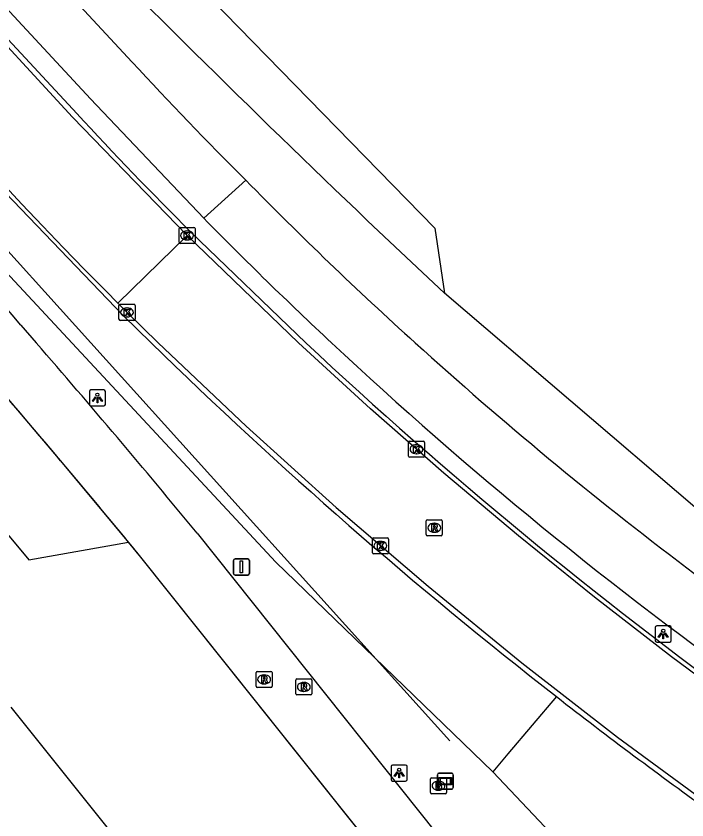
# Model space of a CAD drawing. Extents: x 155018 to 156648, y 383980 to 385733.
# Drawn here: x 156265.76 to 156307.5, y 384970.34 to 385020.32 of the extents above; entities that cross this region are included whole.
import ezdxf

# ---------------------------------------------------------------- set-up
doc = ezdxf.new("R2010")
doc.units = 0
for name, color, linetype in [('IMGEO_Berm_groen', 7, 'Continuous'), ('IMGEO_Brandkraan', 7, 'Continuous'), ('IMGEO_Fietspad_gesloten', 7, 'Continuous'), ('IMGEO_Gemengd_bos', 7, 'Continuous'), ('IMGEO_Hek', 7, 'Continuous'), ('IMGEO_Kolk', 7, 'Continuous'), ('IMGEO_Lichtpunt', 7, 'Continuous'), ('IMGEO_Lijnafwatering', 7, 'Continuous'), ('IMGEO_Rijbaan_lokaal_gesloten', 7, 'Continuous'), ('IMGEO_Rioolput', 7, 'Continuous'), ('IMGEO_Verkeersbordpaal', 7, 'Continuous'), ('IMGEO_Verklikker', 7, 'Continuous')]:
    doc.layers.add(name, color=color, linetype=linetype)

msp = doc.modelspace()

# ---------------------------------------------------------------- linework, layer by layer
at = {"layer": 'IMGEO_Berm_groen'}
for points in [[(156295.412, 384973.335), (156281.923, 384986.374), (156256.841, 385013.278), (156239.968, 385032.463), (156240.598, 385033.01), (156242.175, 385034.38)], [(156394.451, 384924.969), (156390.983, 384926.539), (156379.938, 384936.831), (156364.186, 384950.941), (156351.469, 384961.357), (156330.37, 384974.438), (156316.001, 384982.953), (156292.416, 385003.083)], [(156299.374, 384978.017), (156296.353, 384974.447), (156295.412, 384973.335)], [(156295.412, 384973.335), (156302.971, 384965.363), (156320.551, 384942.594), (156335.638, 384927.612)]]:
    msp.add_lwpolyline(points, dxfattribs=at)
msp.add_arc((156821.005, 385568.294), 773.867, 224.691337, 226.917588, dxfattribs=at)
at = {"layer": 'IMGEO_Brandkraan'}
for p, q in [((156291.537, 384972.044), (156291.537, 384972.896)), ((156291.612, 384972.97), (156292.464, 384972.97)), ((156292.025, 384972.75), (156292.05, 384972.75)), ((156292.538, 384972.896), (156292.538, 384972.044)), ((156292.048, 384972.19), (156292.023, 384972.19)), ((156292.464, 384971.97), (156291.612, 384971.97))]:
    msp.add_line(p, q, dxfattribs=at)
for points in [[(156291.537, 384972.044), (156291.537, 384972.896)], [(156291.612, 384972.97), (156292.464, 384972.97)], [(156291.885, 384972.67), (156291.885, 384972.27), (156292.098, 384972.27)], [(156292.116, 384972.67), (156291.885, 384972.67)], [(156292.064, 384972.589), (156292.01, 384972.589), (156292.01, 384972.513)], [(156292.01, 384972.513), (156292.063, 384972.513)], [(156292.538, 384972.896), (156292.538, 384972.044)], [(156292.072, 384972.437), (156292.01, 384972.437), (156292.01, 384972.356)], [(156292.01, 384972.356), (156292.072, 384972.356)], [(156292.464, 384971.97), (156291.612, 384971.97)]]:
    msp.add_lwpolyline(points, dxfattribs=at)
for centre, radius, start, end in [((156291.614, 384972.894), 0.0765, 91.552, 178.448), ((156291.614, 384972.894), 0.0765, 91.552, 178.448), ((156292.065, 384972.551), 0.0379, 267.8285, 90.9355), ((156292.12, 384972.525), 0.145, 59.4692, 91.5367), ((156292.145, 384972.572), 0.0922, 285.5137, 58.1501), ((156292.462, 384972.894), 0.0765, 1.552, 88.448), ((156292.462, 384972.894), 0.0765, 1.552, 88.448), ((156291.614, 384972.046), 0.0765, 181.552, 268.448), ((156291.614, 384972.046), 0.0765, 181.552, 268.448), ((156292.073, 384972.396), 0.0404, 269.8759, 90.5077), ((156292.104, 384972.521), 0.251, 268.6676, 293.5347), ((156292.15, 384972.38), 0.105, 301.3115, 78.989), ((156292.462, 384972.046), 0.0765, 271.552, 358.448), ((156292.462, 384972.046), 0.0765, 271.552, 358.448)]:
    msp.add_arc(centre, radius, start, end, dxfattribs=at)
for centre, major_axis, ratio, start_param, end_param in [((156292.024, 384972.47), (-0.387, 0.002), 0.722429, 4.712389, 7.853982), ((156292.049, 384972.47), (-0.39, 0.002), 0.717154, 1.570796, 4.712389)]:
    msp.add_ellipse(centre, major_axis=major_axis, ratio=ratio, start_param=start_param, end_param=end_param, dxfattribs=at)
at = {"layer": 'IMGEO_Fietspad_gesloten'}
for points in [[(156144.938, 385152.433), (156147.907, 385149.238), (156211.729, 385080.579), (156213.902, 385078.348), (156222.233, 385070.528), (156237.67, 385056.036), (156239.374, 385054.363), (156243.33, 385050.237), (156266.206, 385024.761), (156272.982, 385017.458)], [(156277.432, 385007.753), (156270.398, 385015.176), (156263.484, 385022.606), (156240.646, 385047.968), (156236.745, 385051.98), (156235.177, 385053.577), (156230.499, 385058.087), (156226.363, 385061.644), (156210.741, 385076.44), (156208.691, 385078.525), (156169.92, 385120.325)], [(156280.046, 385010.117), (156277.432, 385007.753)]]:
    msp.add_lwpolyline(points, dxfattribs=at)
for centre, radius, start, end in [((156458.813, 385189.208), 253.044, 222.7449, 225.05184), ((156457.773, 385184.858), 249.242, 224.51466, 227.87497), ((156463.701, 385190.94), 261.254, 224.52213, 226.9586), ((156462.932, 385190.138), 260.143, 226.96175, 234.61456), ((156457.84, 385184.903), 249.319, 227.87043, 232.9143), ((156458.172, 385185.313), 249.848, 232.91026, 234.90625)]:
    msp.add_arc(centre, radius, start, end, dxfattribs=at)
at = {"layer": 'IMGEO_Gemengd_bos'}
msp.add_lwpolyline([(156151.166, 385150.039), (156159.042, 385140.632), (156168.225, 385131.022), (156187.034, 385110.873), (156200.676, 385097.806), (156212.497, 385084.086), (156214.569, 385081.8), (156225.517, 385073.666), (156244.423, 385057.127), (156250.372, 385050.415), (156270.03, 385029.427), (156291.814, 385007.136), (156292.416, 385003.083)], dxfattribs=at)
at = {"layer": 'IMGEO_Hek'}
msp.add_lwpolyline([(156240.598, 385033.01), (156292.753, 384975.259)], dxfattribs=at)
at = {"layer": 'IMGEO_Kolk'}
for p, q in [((156275.897, 385006.254), (156275.897, 385007.106)), ((156275.972, 385007.18), (156276.824, 385007.18)), ((156276.898, 385007.106), (156276.898, 385006.254)), ((156276.385, 385006.96), (156276.41, 385006.96)), ((156276.824, 385006.18), (156275.972, 385006.18)), ((156276.408, 385006.4), (156276.383, 385006.4)), ((156272.16, 385001.473), (156272.16, 385002.325)), ((156272.235, 385002.399), (156273.087, 385002.399)), ((156272.648, 385002.179), (156272.673, 385002.179)), ((156273.161, 385002.325), (156273.161, 385001.473)), ((156272.671, 385001.619), (156272.646, 385001.619)), ((156273.087, 385001.399), (156272.235, 385001.399)), ((156290.174, 384992.964), (156290.174, 384993.816)), ((156290.249, 384993.89), (156291.101, 384993.89)), ((156290.662, 384993.67), (156290.687, 384993.67)), ((156291.175, 384993.816), (156291.175, 384992.964)), ((156290.685, 384993.11), (156290.66, 384993.11)), ((156291.101, 384992.89), (156290.249, 384992.89)), ((156287.925, 384986.957), (156287.925, 384987.809)), ((156288, 384987.883), (156288.852, 384987.883)), ((156288.413, 384987.663), (156288.438, 384987.663)), ((156288.926, 384987.809), (156288.926, 384986.957)), ((156288.436, 384987.103), (156288.411, 384987.103)), ((156288.852, 384986.883), (156288, 384986.883))]:
    msp.add_line(p, q, dxfattribs=at)
for points in [[(156275.897, 385006.254), (156275.897, 385007.106)], [(156275.972, 385007.18), (156276.824, 385007.18)], [(156276.898, 385007.106), (156276.898, 385006.254)], [(156276.218, 385006.88), (156276.341, 385006.88), (156276.341, 385006.729), (156276.471, 385006.88), (156276.635, 385006.88), (156276.489, 385006.729), (156276.642, 385006.48), (156276.49, 385006.48), (156276.405, 385006.644), (156276.341, 385006.577), (156276.341, 385006.48), (156276.218, 385006.48), (156276.218, 385006.88)], [(156276.824, 385006.18), (156275.972, 385006.18)], [(156272.16, 385001.473), (156272.16, 385002.325)], [(156272.235, 385002.399), (156273.087, 385002.399)], [(156272.481, 385002.099), (156272.604, 385002.099), (156272.604, 385001.948), (156272.734, 385002.099), (156272.898, 385002.099), (156272.752, 385001.948), (156272.905, 385001.699), (156272.753, 385001.699), (156272.668, 385001.863), (156272.604, 385001.796), (156272.604, 385001.699), (156272.481, 385001.699), (156272.481, 385002.099)], [(156273.161, 385002.325), (156273.161, 385001.473)], [(156273.087, 385001.399), (156272.235, 385001.399)], [(156290.174, 384992.964), (156290.174, 384993.816)], [(156290.249, 384993.89), (156291.101, 384993.89)], [(156290.495, 384993.59), (156290.618, 384993.59), (156290.618, 384993.439), (156290.748, 384993.59), (156290.912, 384993.59), (156290.766, 384993.439), (156290.919, 384993.19), (156290.767, 384993.19), (156290.682, 384993.354), (156290.618, 384993.287), (156290.618, 384993.19), (156290.495, 384993.19), (156290.495, 384993.59)], [(156291.175, 384993.816), (156291.175, 384992.964)], [(156291.101, 384992.89), (156290.249, 384992.89)], [(156287.925, 384986.957), (156287.925, 384987.809)], [(156288, 384987.883), (156288.852, 384987.883)], [(156288.246, 384987.583), (156288.369, 384987.583), (156288.369, 384987.432), (156288.499, 384987.583), (156288.663, 384987.583), (156288.517, 384987.432), (156288.67, 384987.183), (156288.518, 384987.183), (156288.433, 384987.347), (156288.369, 384987.28), (156288.369, 384987.183), (156288.246, 384987.183), (156288.246, 384987.583)], [(156288.926, 384987.809), (156288.926, 384986.957)], [(156288.852, 384986.883), (156288, 384986.883)]]:
    msp.add_lwpolyline(points, dxfattribs=at)
for centre, start, end in [((156275.974, 385007.104), 91.552, 178.448), ((156275.974, 385007.104), 91.552, 178.448), ((156276.822, 385007.104), 1.552, 88.448), ((156276.822, 385007.104), 1.552, 88.448), ((156275.974, 385006.256), 181.552, 268.448), ((156275.974, 385006.256), 181.552, 268.448), ((156276.822, 385006.256), 271.552, 358.448), ((156276.822, 385006.256), 271.552, 358.448), ((156272.237, 385002.323), 91.552, 178.448), ((156272.237, 385002.323), 91.552, 178.448), ((156273.085, 385002.323), 1.552, 88.448), ((156273.085, 385002.323), 1.552, 88.448), ((156272.237, 385001.475), 181.552, 268.448), ((156272.237, 385001.475), 181.552, 268.448), ((156273.085, 385001.475), 271.552, 358.448), ((156273.085, 385001.475), 271.552, 358.448), ((156290.251, 384993.814), 91.552, 178.448), ((156290.251, 384993.814), 91.552, 178.448), ((156291.099, 384993.814), 1.552, 88.448), ((156291.099, 384993.814), 1.552, 88.448), ((156290.251, 384992.966), 181.552, 268.448), ((156290.251, 384992.966), 181.552, 268.448), ((156291.099, 384992.966), 271.552, 358.448), ((156291.099, 384992.966), 271.552, 358.448), ((156288.002, 384987.807), 91.552, 178.448), ((156288.002, 384987.807), 91.552, 178.448), ((156288.85, 384987.807), 1.552, 88.448), ((156288.85, 384987.807), 1.552, 88.448), ((156288.002, 384986.959), 181.552, 268.448), ((156288.002, 384986.959), 181.552, 268.448), ((156288.85, 384986.959), 271.552, 358.448), ((156288.85, 384986.959), 271.552, 358.448)]:
    msp.add_arc(centre, 0.0765, start, end, dxfattribs=at)
for centre, major_axis, ratio, start_param, end_param in [((156276.384, 385006.68), (-0.387, 0.002), 0.722429, 4.712389, 7.853982), ((156276.409, 385006.68), (-0.39, 0.002), 0.717154, 1.570796, 4.712389), ((156272.647, 385001.899), (-0.387, 0.002), 0.722429, 4.712389, 7.853982), ((156272.672, 385001.899), (-0.39, 0.002), 0.717154, 1.570796, 4.712389), ((156290.661, 384993.39), (-0.387, 0.002), 0.722429, 4.712389, 7.853982), ((156290.686, 384993.39), (-0.39, 0.002), 0.717154, 1.570796, 4.712389), ((156288.412, 384987.383), (-0.387, 0.002), 0.722429, 4.712389, 7.853982), ((156288.437, 384987.383), (-0.39, 0.002), 0.717154, 1.570796, 4.712389)]:
    msp.add_ellipse(centre, major_axis=major_axis, ratio=ratio, start_param=start_param, end_param=end_param, dxfattribs=at)
at = {"layer": 'IMGEO_Lichtpunt'}
for p, q in [((156271.219, 384997.076), (156270.411, 384997.076)), ((156271.219, 384997.076), (156270.411, 384997.076)), ((156270.317, 384996.981), (156270.317, 384996.174)), ((156270.317, 384996.981), (156270.317, 384996.174)), ((156271.313, 384996.174), (156271.313, 384996.981)), ((156271.313, 384996.174), (156271.313, 384996.981)), ((156270.411, 384996.08), (156271.219, 384996.08)), ((156270.411, 384996.08), (156271.219, 384996.08)), ((156305.523, 384982.307), (156305.523, 384981.5)), ((156305.523, 384982.307), (156305.523, 384981.5)), ((156306.425, 384982.402), (156305.617, 384982.402)), ((156306.425, 384982.402), (156305.617, 384982.402)), ((156306.519, 384981.5), (156306.519, 384982.307)), ((156306.519, 384981.5), (156306.519, 384982.307)), ((156305.617, 384981.406), (156306.425, 384981.406)), ((156305.617, 384981.406), (156306.425, 384981.406)), ((156289.093, 384973.664), (156289.093, 384972.857)), ((156289.093, 384973.664), (156289.093, 384972.857)), ((156289.995, 384973.759), (156289.187, 384973.759)), ((156289.995, 384973.759), (156289.187, 384973.759)), ((156290.089, 384972.857), (156290.089, 384973.664)), ((156290.089, 384972.857), (156290.089, 384973.664)), ((156289.187, 384972.763), (156289.995, 384972.763)), ((156289.187, 384972.763), (156289.995, 384972.763))]:
    msp.add_line(p, q, dxfattribs=at)
for points in [[(156270.691, 384996.645), (156270.73, 384996.617), (156270.542, 384996.355), (156270.504, 384996.382), (156270.691, 384996.645)], [(156270.793, 384996.597), (156270.84, 384996.597), (156270.84, 384996.275), (156270.793, 384996.275), (156270.793, 384996.597)], [(156270.903, 384996.617), (156270.941, 384996.644), (156271.128, 384996.382), (156271.089, 384996.354), (156270.903, 384996.617)], [(156305.897, 384981.971), (156305.936, 384981.943), (156305.748, 384981.681), (156305.71, 384981.708), (156305.897, 384981.971)], [(156305.999, 384981.923), (156306.046, 384981.923), (156306.046, 384981.601), (156305.999, 384981.601), (156305.999, 384981.923)], [(156306.109, 384981.943), (156306.147, 384981.97), (156306.334, 384981.708), (156306.295, 384981.68), (156306.109, 384981.943)], [(156289.467, 384973.328), (156289.506, 384973.3), (156289.318, 384973.038), (156289.28, 384973.065), (156289.467, 384973.328)], [(156289.569, 384973.28), (156289.616, 384973.28), (156289.616, 384972.958), (156289.569, 384972.958), (156289.569, 384973.28)], [(156289.679, 384973.3), (156289.717, 384973.327), (156289.904, 384973.065), (156289.865, 384973.037), (156289.679, 384973.3)]]:
    msp.add_lwpolyline(points, dxfattribs=at)
for centre in [(156270.816, 384996.779), (156306.022, 384982.105), (156289.592, 384973.462)]:
    msp.add_circle(centre, 0.0994, dxfattribs=at)
for centre, start, end in [((156270.411, 384996.981), 90, 180), ((156270.411, 384996.981), 90, 180), ((156271.219, 384996.981), 0, 90), ((156271.219, 384996.981), 0, 90), ((156270.411, 384996.174), 180, 270), ((156270.411, 384996.174), 180, 270), ((156271.219, 384996.174), 270, 0), ((156271.219, 384996.174), 270, 360), ((156305.617, 384982.307), 90, 180), ((156305.617, 384982.307), 90, 180), ((156306.425, 384982.307), 0, 90), ((156306.425, 384982.307), 0, 90), ((156305.617, 384981.5), 180, 270), ((156305.617, 384981.5), 180, 270), ((156306.425, 384981.5), 270, 0), ((156306.425, 384981.5), 270, 360), ((156289.187, 384973.664), 90, 180), ((156289.187, 384973.664), 90, 180), ((156289.995, 384973.664), 0, 90), ((156289.995, 384973.664), 0, 90), ((156289.187, 384972.857), 180, 270), ((156289.187, 384972.857), 180, 270), ((156289.995, 384972.857), 270, 0), ((156289.995, 384972.857), 270, 360)]:
    msp.add_arc(centre, 0.0946, start, end, dxfattribs=at)
at = {"layer": 'IMGEO_Lijnafwatering'}
for points in [[(156271.948, 384988.591), (156268.748, 384992.421), (156265.517, 384996.225), (156262.253, 385000.001), (156261.194, 385001.225), (156260.131, 385002.446), (156259.066, 385003.665)], [(156284.351, 384973.119), (156273.518, 384986.688), (156272.996, 384987.323), (156272.472, 384987.957), (156271.948, 384988.591)], [(156296.723, 384957.623), (156284.351, 384973.119)]]:
    msp.add_lwpolyline(points, dxfattribs=at)
at = {"layer": 'IMGEO_Rijbaan_lokaal_gesloten'}
for points in [[(156208.955, 385072.323), (156211.683, 385070.558), (156214.383, 385068.752), (156217.627, 385066.561), (156220.793, 385064.258), (156223.877, 385061.848), (156226.877, 385059.332), (156229.787, 385056.715), (156232.606, 385053.998), (156235.546, 385050.955), (156248.487, 385036.727), (156262.336, 385021.565), (156269.269, 385014.025), (156276.397, 385006.679)], [(156168.234, 385071.417), (156162.969, 385067.252), (156166.584, 385066.195), (156175.509, 385063.162), (156184.074, 385059.487), (156192.405, 385055.31), (156200.474, 385050.645), (156207.959, 385045.751), (156215.141, 385040.422), (156221.996, 385034.677), (156228.08, 385028.729), (156234.073, 385022.689), (156239.973, 385016.557), (156241.206, 385015.248), (156246.924, 385009.042), (156252.561, 385002.764), (156258.117, 384996.413), (156260.955, 384993.133), (156263.769, 384989.832), (156266.559, 384986.51), (156272.76, 384987.609)], [(156272.083, 385002.48), (156271.335, 385003.231), (156270.017, 385004.569), (156268.708, 385005.916), (156267.407, 385007.271), (156266.114, 385008.634), (156264.83, 385010.005), (156258.574, 385016.801), (156244.811, 385031.964), (156232.505, 385045.423), (156231.096, 385046.955), (156229.657, 385048.458), (156228.187, 385049.931), (156226.687, 385051.374), (156225.159, 385052.787), (156223.602, 385054.168), (156221.798, 385055.722)], [(156269.529, 385014.262), (156262.56, 385021.773), (156235.761, 385051.165), (156232.801, 385054.194)], [(156242.175, 385034.38), (156258.346, 385016.594), (156264.586, 385009.843), (156272.426, 385001.706), (156274.161, 385000)], [(156276.397, 385006.679), (156272.083, 385002.48)], [(156354.982, 384946.98), (156349.674, 384951.017), (156344.293, 384954.956), (156338.841, 384958.796), (156333.321, 384962.537), (156327.733, 384966.176), (156313.256, 384975.587), (156311.406, 384976.869), (156306.536, 384980.484), (156301.74, 384984.197), (156297.021, 384988.007), (156292.38, 384991.912), (156287.818, 384995.91), (156283.339, 385000), (156276.397, 385006.679)], [(156283.781, 385000), (156276.637, 385006.888)], [(156272.083, 385002.48), (156272.661, 385001.9), (156274.602, 385000), (156280.074, 384994.82), (156285.671, 384989.777), (156291.391, 384984.873), (156297.23, 384980.111), (156303.184, 384975.494), (156309.25, 384971.025), (156326.438, 384959.824), (156331.588, 384956.434), (156336.678, 384952.954), (156341.706, 384949.385), (156346.671, 384945.729), (156351.571, 384941.987)], [(156266.063, 385001.093), (156267.017, 385000)], [(156277.019, 384988.164), (156296.495, 384963.754), (156299.13, 384961.747)], [(156304.566, 384947.799), (156273.518, 384986.688), (156272.76, 384987.609)], [(156312.37, 384918.743), (156301.091, 384932.835), (156265.451, 384977.364)]]:
    msp.add_lwpolyline(points, dxfattribs=at)
for centre, radius, start, end in [((155763.778, 384570.828), 661.376, 40.583846, 42.949499), ((156439.902, 385171.376), 231.758, 222.6816, 225.21386), ((155813.221, 384608.623), 595.656, 39.512727, 41.075545), ((155846.737, 384634.699), 556.848, 39.4022, 40.9967), ((156484.03, 385215.255), 300.632, 225.72586, 232.10434), ((156482.72, 385213.471), 291.799, 227.01797, 234.09476), ((156483.262, 385214.231), 299.353, 232.09992, 234.42279)]:
    msp.add_arc(centre, radius, start, end, dxfattribs=at)
at = {"layer": 'IMGEO_Rioolput'}
for p, q in [((156291.352, 384989.007), (156292.204, 384989.007)), ((156291.277, 384988.081), (156291.277, 384988.933)), ((156291.765, 384988.787), (156291.79, 384988.787)), ((156292.278, 384988.933), (156292.278, 384988.081)), ((156292.204, 384988.007), (156291.352, 384988.007)), ((156291.788, 384988.227), (156291.763, 384988.227)), ((156280.689, 384978.654), (156280.689, 384979.506)), ((156280.764, 384979.58), (156281.616, 384979.58)), ((156281.69, 384979.506), (156281.69, 384978.654)), ((156281.177, 384979.36), (156281.202, 384979.36)), ((156283.161, 384978.187), (156283.161, 384979.039)), ((156283.236, 384979.113), (156284.088, 384979.113)), ((156284.162, 384979.039), (156284.162, 384978.187)), ((156281.616, 384978.58), (156280.764, 384978.58)), ((156281.2, 384978.8), (156281.175, 384978.8)), ((156283.649, 384978.893), (156283.674, 384978.893)), ((156284.088, 384978.113), (156283.236, 384978.113)), ((156283.672, 384978.333), (156283.647, 384978.333))]:
    msp.add_line(p, q, dxfattribs=at)
for points in [[(156291.352, 384989.007), (156292.204, 384989.007)], [(156291.277, 384988.081), (156291.277, 384988.933)], [(156291.866, 384988.705), (156291.614, 384988.707), (156291.614, 384988.307)], [(156291.792, 384988.626), (156291.738, 384988.626), (156291.738, 384988.545)], [(156291.738, 384988.545), (156291.79, 384988.545)], [(156292.278, 384988.933), (156292.278, 384988.081)], [(156292.204, 384988.007), (156291.352, 384988.007)], [(156291.614, 384988.307), (156291.738, 384988.307), (156291.738, 384988.469), (156291.749, 384988.469)], [(156291.796, 384988.44), (156291.867, 384988.307), (156292.007, 384988.307), (156291.942, 384988.433)], [(156280.689, 384978.654), (156280.689, 384979.506)], [(156280.764, 384979.58), (156281.616, 384979.58)], [(156281.69, 384979.506), (156281.69, 384978.654)], [(156281.278, 384979.278), (156281.026, 384979.28), (156281.026, 384978.88)], [(156281.026, 384978.88), (156281.15, 384978.88), (156281.15, 384979.042), (156281.161, 384979.042)], [(156281.204, 384979.199), (156281.15, 384979.199), (156281.15, 384979.118)], [(156281.15, 384979.118), (156281.202, 384979.118)], [(156281.208, 384979.013), (156281.279, 384978.88), (156281.419, 384978.88), (156281.354, 384979.006)], [(156283.161, 384978.187), (156283.161, 384979.039)], [(156283.236, 384979.113), (156284.088, 384979.113)], [(156284.162, 384979.039), (156284.162, 384978.187)], [(156281.616, 384978.58), (156280.764, 384978.58)], [(156283.75, 384978.811), (156283.498, 384978.813), (156283.498, 384978.413)], [(156283.498, 384978.413), (156283.622, 384978.413), (156283.622, 384978.575), (156283.633, 384978.575)], [(156283.676, 384978.732), (156283.622, 384978.732), (156283.622, 384978.651)], [(156283.622, 384978.651), (156283.674, 384978.651)], [(156283.68, 384978.546), (156283.751, 384978.413), (156283.891, 384978.413), (156283.826, 384978.539)], [(156284.088, 384978.113), (156283.236, 384978.113)]]:
    msp.add_lwpolyline(points, dxfattribs=at)
for centre, radius, start, end in [((156291.354, 384988.931), 0.0765, 91.552, 178.448), ((156291.354, 384988.931), 0.0765, 91.552, 178.448), ((156292.202, 384988.931), 0.0765, 1.552, 88.448), ((156292.202, 384988.931), 0.0765, 1.552, 88.448), ((156291.774, 384988.734), 0.19, 274.7715, 282.9687), ((156291.798, 384988.53), 0.0964, 77.0061, 93.1865), ((156291.812, 384988.587), 0.0378, 276.6634, 79.6772), ((156291.865, 384988.595), 0.109, 350.3612, 89.416), ((156291.863, 384988.595), 0.112, 277.5842, 350.9817), ((156291.354, 384988.083), 0.0765, 181.552, 268.448), ((156291.354, 384988.083), 0.0765, 181.552, 268.448), ((156291.748, 384988.416), 0.0533, 26.0293, 88.6989), ((156291.847, 384988.38), 0.108, 29.5134, 73.7905), ((156292.202, 384988.083), 0.0765, 271.552, 358.448), ((156292.202, 384988.083), 0.0765, 271.552, 358.448), ((156280.766, 384979.504), 0.0765, 91.552, 178.448), ((156280.766, 384979.504), 0.0765, 91.552, 178.448), ((156281.614, 384979.504), 0.0765, 1.552, 88.448), ((156281.614, 384979.504), 0.0765, 1.552, 88.448), ((156281.16, 384978.989), 0.0533, 26.0293, 88.6989), ((156281.186, 384979.307), 0.19, 274.7715, 282.9687), ((156281.21, 384979.103), 0.0964, 77.0061, 93.1865), ((156281.224, 384979.16), 0.0378, 276.6634, 79.6772), ((156281.277, 384979.168), 0.109, 350.3612, 89.416), ((156281.275, 384979.168), 0.112, 277.5842, 350.9817), ((156281.259, 384978.953), 0.108, 29.5134, 73.7905), ((156283.238, 384979.037), 0.0765, 91.552, 178.448), ((156283.238, 384979.037), 0.0765, 91.552, 178.448), ((156284.086, 384979.037), 0.0765, 1.552, 88.448), ((156284.086, 384979.037), 0.0765, 1.552, 88.448), ((156280.766, 384978.656), 0.0765, 181.552, 268.448), ((156280.766, 384978.656), 0.0765, 181.552, 268.448), ((156281.614, 384978.656), 0.0765, 271.552, 358.448), ((156281.614, 384978.656), 0.0765, 271.552, 358.448), ((156283.632, 384978.522), 0.0533, 26.0293, 88.6989), ((156283.658, 384978.84), 0.19, 274.7715, 282.9687), ((156283.682, 384978.636), 0.0964, 77.0061, 93.1865), ((156283.696, 384978.693), 0.0378, 276.6634, 79.6772), ((156283.749, 384978.701), 0.109, 350.3612, 89.416), ((156283.747, 384978.701), 0.112, 277.5842, 350.9817), ((156283.731, 384978.486), 0.108, 29.5134, 73.7905), ((156283.238, 384978.189), 0.0765, 181.552, 268.448), ((156283.238, 384978.189), 0.0765, 181.552, 268.448), ((156284.086, 384978.189), 0.0765, 271.552, 358.448), ((156284.086, 384978.189), 0.0765, 271.552, 358.448)]:
    msp.add_arc(centre, radius, start, end, dxfattribs=at)
for centre, major_axis, ratio, start_param, end_param in [((156291.764, 384988.507), (-0.387, 0.002), 0.722429, 4.712389, 7.853982), ((156291.789, 384988.507), (-0.39, 0.002), 0.717154, 1.570796, 4.712389), ((156281.176, 384979.08), (-0.387, 0.002), 0.722429, 4.712389, 7.853982), ((156281.201, 384979.08), (-0.39, 0.002), 0.717154, 1.570796, 4.712389), ((156283.648, 384978.613), (-0.387, 0.002), 0.722429, 4.712389, 7.853982), ((156283.673, 384978.613), (-0.39, 0.002), 0.717154, 1.570796, 4.712389)]:
    msp.add_ellipse(centre, major_axis=major_axis, ratio=ratio, start_param=start_param, end_param=end_param, dxfattribs=at)
at = {"layer": 'IMGEO_Verkeersbordpaal'}
for p, q in [((156279.381, 384986.571), (156280.171, 384986.571)), ((156280.171, 384986.571), (156279.381, 384986.571)), ((156279.281, 384985.671), (156279.281, 384986.471)), ((156279.281, 384986.471), (156279.281, 384985.671)), ((156280.271, 384986.471), (156280.271, 384985.671)), ((156280.271, 384985.671), (156280.271, 384986.471)), ((156280.171, 384985.571), (156279.381, 384985.571)), ((156279.381, 384985.571), (156280.171, 384985.571))]:
    msp.add_line(p, q, dxfattribs=at)
msp.add_lwpolyline([(156279.701, 384986.446), (156279.851, 384986.446), (156279.851, 384985.696), (156279.701, 384985.696), (156279.701, 384986.446)], dxfattribs=at)
for centre, start, end in [((156279.381, 384986.471), 90, 180), ((156279.381, 384986.471), 90, 180), ((156280.171, 384986.471), 0, 90), ((156280.171, 384986.471), 360, 90), ((156279.381, 384985.671), 180, 270), ((156279.381, 384985.671), 180, 270), ((156280.171, 384985.671), 270, 0), ((156280.171, 384985.671), 270, 0)]:
    msp.add_arc(centre, 0.1, start, end, dxfattribs=at)
at = {"layer": 'IMGEO_Verklikker'}
for p, q in [((156291.97, 384972.355), (156291.97, 384973.155)), ((156291.97, 384973.155), (156291.97, 384972.355)), ((156292.07, 384973.255), (156292.86, 384973.255)), ((156292.86, 384973.255), (156292.07, 384973.255)), ((156292.96, 384973.155), (156292.96, 384972.355)), ((156292.96, 384972.355), (156292.96, 384973.155)), ((156292.86, 384972.255), (156292.07, 384972.255)), ((156292.07, 384972.255), (156292.86, 384972.255))]:
    msp.add_line(p, q, dxfattribs=at)
for points in [[(156292.071, 384972.987), (156292.859, 384972.987), (156292.859, 384972.523), (156292.071, 384972.523), (156292.071, 384972.987)], [(156292.136, 384972.922), (156292.136, 384972.588), (156292.794, 384972.588), (156292.794, 384972.922), (156292.136, 384972.922)]]:
    msp.add_lwpolyline(points, dxfattribs=at)
for centre, start, end in [((156292.07, 384973.155), 90, 180), ((156292.07, 384973.155), 90, 180), ((156292.86, 384973.155), 0, 90), ((156292.86, 384973.155), 360, 90), ((156292.07, 384972.355), 180, 270), ((156292.07, 384972.355), 180, 270), ((156292.86, 384972.355), 270, 0), ((156292.86, 384972.355), 270, 0)]:
    msp.add_arc(centre, 0.1, start, end, dxfattribs=at)

doc.saveas('drawing.dxf')
